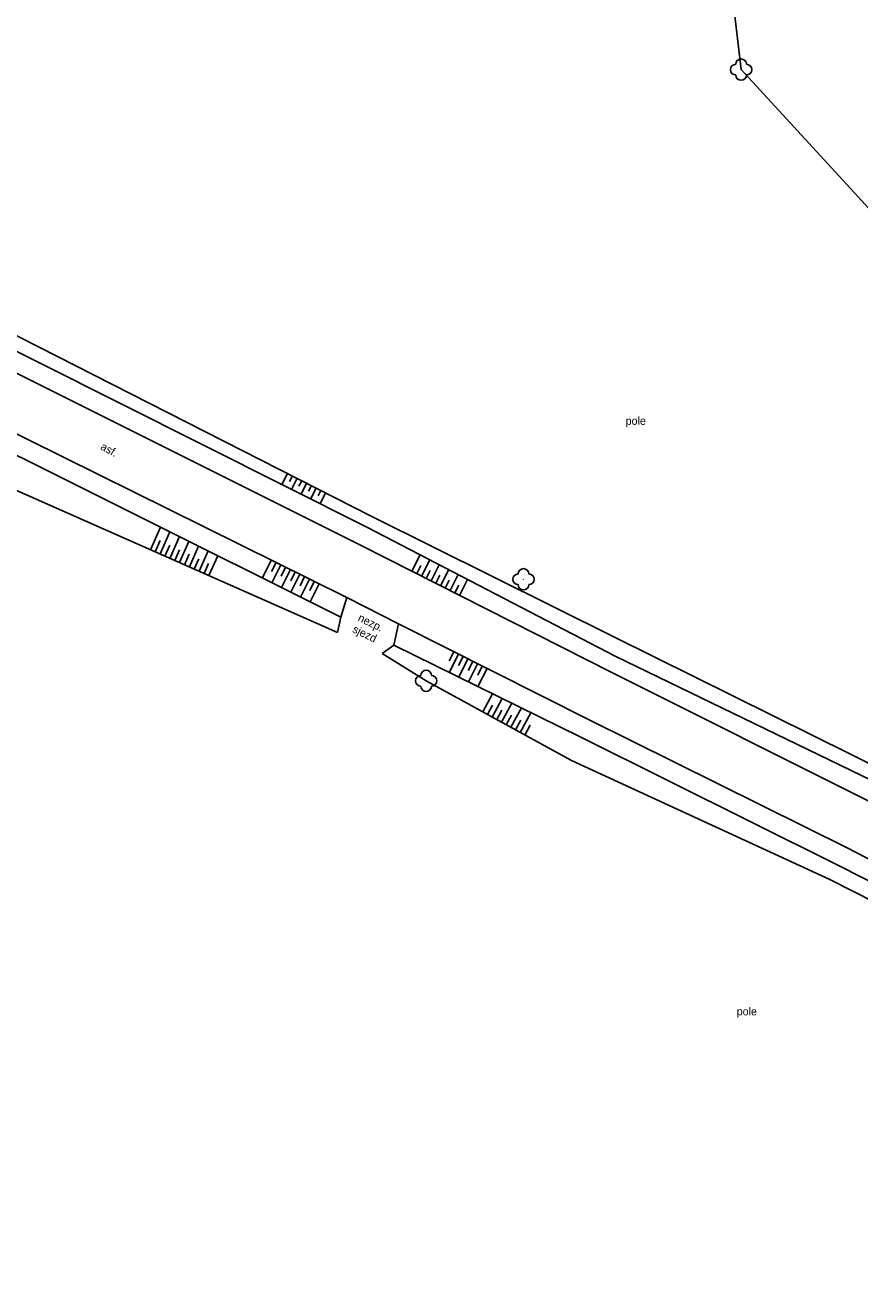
# Model space of a CAD drawing. Extents: x -794191 to -788944, y -1117087 to -1105044.
# Drawn here: x -790782.6 to -790704.4, y -1111104.7 to -1110986.7 of the extents above; entities that cross this region are included whole.
import ezdxf

# ---------------------------------------------------------------- set-up
doc = ezdxf.new("R2010")
doc.units = 0
for name, color, linetype in [('Hranice - ploty_ zdi', 7, 'Continuous'), ('Komunikace', 7, 'Continuous'), ('Pomocné popisy', 7, 'Continuous'), ('Výškopis', 7, 'Continuous'), ('Zeleň', 7, 'Continuous')]:
    doc.layers.add(name, color=color, linetype=linetype)

msp = doc.modelspace()

# ---------------------------------------------------------------- linework, layer by layer
at = {"layer": 'Hranice - ploty_ zdi'}
for points in [[(-790753.33, -1111043.6), (-790753, -1111042.18), (-790752.44, -1111040.33)], [(-790749.14, -1111045.59), (-790748.05, -1111044.78), (-790747.6, -1111042.81)]]:
    msp.add_lwpolyline(points, dxfattribs=at)
at = {"layer": 'Komunikace'}
for points in [[(-790621.37, -1111101.06), (-790654.35, -1111084.55), (-790674.1, -1111074.42), (-790703.21, -1111059.55), (-790727.62, -1111047.36), (-790751.1, -1111035.45), (-790789.8, -1111016.14), (-790809.57, -1111006.47), (-790813.06, -1111004.69), (-790830.44, -1110996.13), (-790841.66, -1110990.7)], [(-790623.43, -1111104.72), (-790655.67, -1111088.8), (-790665.83, -1111084.06), (-790671.11, -1111081.65), (-790705.47, -1111063.82), (-790729.8, -1111051.76), (-790747.6, -1111042.81), (-790752.44, -1111040.33), (-790792.41, -1111020.56), (-790811.04, -1111011.35), (-790833.03, -1111000.14), (-790843.65, -1110995.02)]]:
    msp.add_lwpolyline(points, dxfattribs=at)
at = {"layer": 'Výškopis'}
for p, q in [((-790758, -1111028.71), (-790758.53, -1111029.75)), ((-790757.55, -1111028.94), (-790757.82, -1111029.46)), ((-790757.11, -1111029.16), (-790757.64, -1111030.2)), ((-790756.66, -1111029.39), (-790756.93, -1111029.91)), ((-790756.22, -1111029.62), (-790756.74, -1111030.65)), ((-790755.77, -1111029.84), (-790756.03, -1111030.36)), ((-790755.32, -1111030.07), (-790755.85, -1111031.1)), ((-790754.88, -1111030.3), (-790755.14, -1111030.81)), ((-790754.43, -1111030.52), (-790754.95, -1111031.54)), ((-790770.86, -1111035.85), (-790769.92, -1111033.73)), ((-790769.95, -1111036.25), (-790769.03, -1111034.18)), ((-790769.03, -1111036.66), (-790768.13, -1111034.62)), ((-790770.4, -1111036.05), (-790769.94, -1111035)), ((-790769.49, -1111036.46), (-790769.04, -1111035.43)), ((-790768.12, -1111037.06), (-790767.24, -1111035.07)), ((-790767.2, -1111037.47), (-790766.34, -1111035.52)), ((-790768.57, -1111036.86), (-790768.13, -1111035.86)), ((-790767.66, -1111037.26), (-790767.22, -1111036.28)), ((-790766.74, -1111037.67), (-790766.32, -1111036.71)), ((-790766.29, -1111037.87), (-790765.45, -1111035.97)), ((-790765.37, -1111038.28), (-790764.55, -1111036.41)), ((-790759.53, -1111036.82), (-790760.36, -1111038.5)), ((-790746.34, -1111037.87), (-790745.56, -1111036.34)), ((-790745.45, -1111038.32), (-790744.68, -1111036.8)), ((-790765.83, -1111038.07), (-790765.41, -1111037.13)), ((-790759.08, -1111037.04), (-790759.5, -1111037.88)), ((-790758.64, -1111037.27), (-790759.47, -1111038.95)), ((-790758.19, -1111037.49), (-790758.6, -1111038.33)), ((-790757.74, -1111037.71), (-790758.57, -1111039.4)), ((-790757.29, -1111037.93), (-790757.71, -1111038.78)), ((-790756.84, -1111038.15), (-790757.68, -1111039.84)), ((-790745.89, -1111038.09), (-790745.51, -1111037.33)), ((-790745, -1111038.54), (-790744.62, -1111037.79)), ((-790744.55, -1111038.77), (-790743.79, -1111037.26)), ((-790743.66, -1111039.22), (-790742.9, -1111037.72)), ((-790742.77, -1111039.68), (-790742.01, -1111038.18)), ((-790756.4, -1111038.37), (-790756.81, -1111039.22)), ((-790755.95, -1111038.6), (-790756.78, -1111040.29)), ((-790755.5, -1111038.82), (-790755.92, -1111039.67)), ((-790755.05, -1111039.04), (-790755.89, -1111040.74)), ((-790744.11, -1111039), (-790743.73, -1111038.24)), ((-790743.22, -1111039.45), (-790742.84, -1111038.7)), ((-790742.32, -1111039.9), (-790741.95, -1111039.16)), ((-790741.88, -1111040.13), (-790741.13, -1111038.64)), ((-790742.43, -1111045.41), (-790742.86, -1111046.27)), ((-790741.98, -1111045.63), (-790742.85, -1111047.34)), ((-790741.54, -1111045.86), (-790741.97, -1111046.71)), ((-790741.09, -1111046.08), (-790741.95, -1111047.79)), ((-790740.64, -1111046.31), (-790741.07, -1111047.16)), ((-790740.2, -1111046.53), (-790741.05, -1111048.23)), ((-790739.75, -1111046.76), (-790740.18, -1111047.6)), ((-790739.3, -1111046.98), (-790740.16, -1111048.67)), ((-790739.71, -1111051.05), (-790738.78, -1111049.35)), ((-790738.83, -1111051.53), (-790737.88, -1111049.79)), ((-790739.27, -1111051.29), (-790738.8, -1111050.43)), ((-790738.39, -1111051.77), (-790737.91, -1111050.89)), ((-790737.96, -1111052.01), (-790736.98, -1111050.23)), ((-790737.08, -1111052.49), (-790736.08, -1111050.68)), ((-790736.2, -1111052.97), (-790735.19, -1111051.12)), ((-790737.52, -1111052.25), (-790737.02, -1111051.35)), ((-790736.64, -1111052.73), (-790736.14, -1111051.81)), ((-790735.76, -1111053.21), (-790735.25, -1111052.28))]:
    msp.add_line(p, q, dxfattribs=at)
for points in [[(-790843.65, -1110995.02), (-790844.62, -1110996.73), (-790845.49, -1110999.12), (-790836.51, -1111003.77), (-790827.61, -1111008.25), (-790819.44, -1111012.36), (-790810.84, -1111016.71), (-790806.09, -1111019.05), (-790798.67, -1111022.8), (-790791.4, -1111026.77), (-790753.33, -1111043.6)], [(-790844.62, -1110996.73), (-790833.89, -1111001.64), (-790811.83, -1111012.77), (-790793.02, -1111022.2), (-790753, -1111042.18)], [(-790807.21, -1111002.42), (-790788.31, -1111013.3), (-790750.09, -1111032.73), (-790727.35, -1111044.05), (-790701.47, -1111056.88), (-790687, -1111064.37), (-790675.39, -1111071.13), (-790674.85, -1111071.67)], [(-790808.01, -1111004.56), (-790789.18, -1111014.37), (-790750.52, -1111033.77), (-790727.28, -1111045.83), (-790702.22, -1111057.98), (-790674.85, -1111071.67)], [(-790748.05, -1111044.78), (-790730.52, -1111053.42), (-790706.35, -1111065.43), (-790671.78, -1111082.96)], [(-790749.14, -1111045.59), (-790745.01, -1111048.14), (-790731.4, -1111055.6), (-790707.16, -1111066.74), (-790675.41, -1111082.85), (-790672.16, -1111083.87)]]:
    msp.add_lwpolyline(points, dxfattribs=at)
at = {"layer": 'Zeleň'}
msp.add_lwpolyline([(-790799.45, -1110925.78), (-790788.74, -1110928.45), (-790770.76, -1110937.38), (-790751.62, -1110945.01), (-790731.59, -1110961.76), (-790717.02, -1110977.89), (-790715.49, -1110990.87), (-790692.88, -1111015.45), (-790678.69, -1111032.33), (-790669.73, -1111044.36), (-790674.85, -1111071.67)], dxfattribs=at)
for centre in [(-790715.49, -1110990.87), (-790735.89, -1111038.62), (-790745.01, -1111048.14)]:
    msp.add_circle(centre, 0.0005, dxfattribs=at)
for centre, start, end in [((-790715.99, -1110990.87), 89.99999, 269.99999), ((-790715.49, -1110990.37), 0, 179.99999), ((-790714.99, -1110990.87), 270, 89.99999), ((-790715.49, -1110991.37), 179.99999, 359.99999), ((-790736.39, -1111038.62), 89.99999, 269.99999), ((-790735.89, -1111038.12), 0, 179.99999), ((-790735.39, -1111038.62), 270, 89.99999), ((-790735.89, -1111039.12), 179.99999, 359.99999), ((-790745.01, -1111047.64), 0, 179.99999), ((-790745.51, -1111048.14), 89.99999, 269.99999), ((-790745.01, -1111048.64), 179.99999, 359.99999), ((-790744.51, -1111048.14), 270, 89.99999)]:
    msp.add_arc(centre, 0.5, start, end, dxfattribs=at)

# ---------------------------------------------------------------- texts
at = {"layer": 'Pomocné popisy'}
for p in [(-790726.31, -1111024.15), (-790715.9, -1111079.48)]:
    msp.add_text('pole', height=0.75, dxfattribs=at).set_placement(p)
for s, rotation, p in [('asf.', 331.22245, (-790775.606, -1111026.413)), ('nezp.', 334.19618, (-790751.474, -1111042.482)), ('sjezd', 334.19618, (-790751.982, -1111043.545))]:
    msp.add_text(s, height=0.75, rotation=rotation, dxfattribs=at).set_placement(p)

doc.saveas('drawing.dxf')
